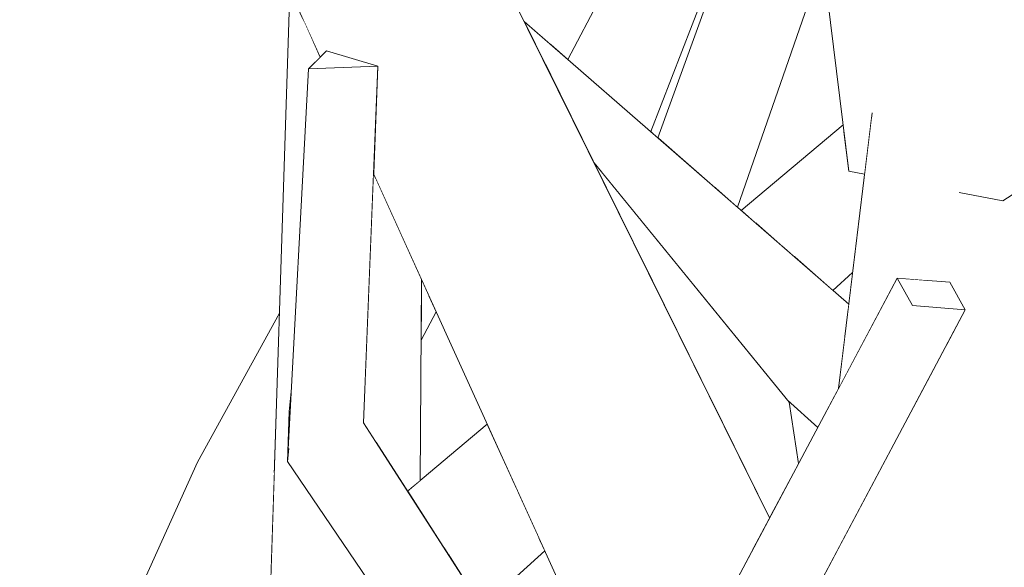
# Model space of a CAD drawing. Extents: x -289599 to -184549, y 66678 to 295474.
# Tile 364 of 656: x -262578 to -262511, y 71929 to 71966. Entities that reach past the tile are written whole.
import ezdxf

# ---------------------------------------------------------------- set-up
doc = ezdxf.new("R2010")
doc.units = 0
doc.header["$MEASUREMENT"] = 0
doc.linetypes.add('Wipeout_Contour', pattern=[1000, 0, -1000])
doc.layers.add('arch drzewa', color=8, linetype='Continuous')
doc.layers.add('arch drzewa_Nr_Pióra__4', color=8, linetype='Continuous', lineweight=9)

msp = doc.modelspace()

# ---------------------------------------------------------------- wipeouts: each hides what was drawn before it
at = {"color": 254, "linetype": 'Wipeout_Contour', "lineweight": 0, "ltscale": 958488.910172}
msp.add_wipeout([(-262583.932, 71971.274), (-262590.148, 71970.355), (-262577.061, 71909.138)], dxfattribs=at).dxf.layer = 'arch drzewa'
at = {"color": 254, "linetype": 'Wipeout_Contour', "lineweight": 0, "ltscale": 1277817.212031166}
msp.add_wipeout([(-262554.481, 71939.03), (-262559.622, 71936.414), (-262537.107, 71910.527), (-262536.729, 71911.456)], dxfattribs=at).dxf.layer = 'arch drzewa'
at = {"color": 254, "linetype": 'Wipeout_Contour', "lineweight": 0, "ltscale": 1277654.784601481}
msp.add_wipeout([(-262506.894, 71930.161), (-262516.145, 71930.266), (-262511.603, 71869.986), (-262510.078, 71871.787)], dxfattribs=at).dxf.layer = 'arch drzewa'

# ---------------------------------------------------------------- next in the draw order: wipeouts: each hides what was drawn before it
at = {"color": 254, "linetype": 'Wipeout_Contour', "lineweight": 0, "ltscale": 1916921.511554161}
msp.add_wipeout([(-262577.061, 71909.138), (-262590.148, 71970.355), (-262585.118, 71914.49), (-262578.268, 71910.269), (-262578.348, 71910.226), (-262580.936, 71907.956)], dxfattribs=at).dxf.layer = 'arch drzewa'
at = {"color": 254, "linetype": 'Wipeout_Contour', "lineweight": 0, "ltscale": 958410.525836}
msp.add_wipeout([(-262554.481, 71939.03), (-262553.526, 71963.129), (-262558.208, 71962.944)], dxfattribs=at).dxf.layer = 'arch drzewa'
at = {"color": 254, "linetype": 'Wipeout_Contour', "lineweight": 0, "ltscale": 1597235.022496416}
msp.add_wipeout([(-262537.107, 71910.527), (-262559.622, 71936.414), (-262539.533, 71906.83), (-262536.098, 71906.484), (-262537.841, 71908.465)], dxfattribs=at).dxf.layer = 'arch drzewa'
at = {"color": 254, "linetype": 'Wipeout_Contour', "lineweight": 0, "ltscale": 2555333.168795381}
msp.add_wipeout([(-262521.754, 71859.029), (-262520.89, 71859.026), (-262511.603, 71869.986), (-262516.145, 71930.266), (-262518.274, 71903.224), (-262514.95, 71898.746), (-262514.789, 71898.789), (-262518.712, 71897.666)], dxfattribs=at).dxf.layer = 'arch drzewa'

# ---------------------------------------------------------------- next in the draw order: wipeouts: each hides what was drawn before it
at = {"color": 254, "linetype": 'Wipeout_Contour', "lineweight": 0, "ltscale": 2235985.627750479}
msp.add_wipeout([(-262504.442, 71980.86), (-262512.105, 71981.06), (-262511.061, 71970.854), (-262509.165, 71955.395), (-262509.407, 71955.236), (-262509.458, 71955.202), (-262506.894, 71930.161)], dxfattribs=at).dxf.layer = 'arch drzewa'
at = {"color": 254, "linetype": 'Wipeout_Contour', "lineweight": 0, "ltscale": 958409.061298}
msp.add_wipeout([(-262558.208, 71962.944), (-262559.622, 71936.414), (-262554.481, 71939.03)], dxfattribs=at).dxf.layer = 'arch drzewa'
at = {"color": 254, "linetype": 'Wipeout_Contour', "lineweight": 0, "ltscale": 1597139.922880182}
msp.add_wipeout([(-262523.519, 71928.399), (-262523.178, 71915.005), (-262518.274, 71903.224), (-262516.145, 71930.266), (-262522.064, 71931.133)], dxfattribs=at).dxf.layer = 'arch drzewa'

# ---------------------------------------------------------------- next in the draw order: wipeouts: each hides what was drawn before it
at = {"color": 254, "linetype": 'Wipeout_Contour', "lineweight": 0, "ltscale": 958418.47047}
msp.add_wipeout([(-262553.526, 71963.129), (-262556.981, 71964.16), (-262558.208, 71962.944)], dxfattribs=at).dxf.layer = 'arch drzewa'
at = {"color": 254, "linetype": 'Wipeout_Contour', "lineweight": 0, "ltscale": 2874839.296098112}
msp.add_wipeout([(-262515.024, 71944.358), (-262516.145, 71930.266), (-262506.894, 71930.161), (-262509.458, 71955.202), (-262511.253, 71954.021), (-262514.1, 71954.568), (-262514.182, 71954.949), (-262514.712, 71948.288), (-262513.796, 71946.666)], dxfattribs=at).dxf.layer = 'arch drzewa'
at = {"color": 254, "linetype": 'Wipeout_Contour', "lineweight": 0, "ltscale": 958410.127449}
msp.add_wipeout([(-262559.622, 71936.414), (-262559.37, 71941.148), (-262559.513, 71939.764)], dxfattribs=at).dxf.layer = 'arch drzewa'

# ---------------------------------------------------------------- next in the draw order: wipeouts: each hides what was drawn before it
at = {"color": 254, "linetype": 'Wipeout_Contour', "lineweight": 0, "ltscale": 1597151.932457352}
msp.add_wipeout([(-262516.777, 71956.326), (-262516.591, 71948.66), (-262514.843, 71948.52), (-262514.712, 71948.288), (-262514.182, 71954.949)], dxfattribs=at).dxf.layer = 'arch drzewa'
at = {"color": 254, "linetype": 'Wipeout_Contour', "lineweight": 0, "ltscale": 958282.884994}
msp.add_wipeout([(-262515.024, 71944.358), (-262516.423, 71941.731), (-262516.145, 71930.266)], dxfattribs=at).dxf.layer = 'arch drzewa'

# ---------------------------------------------------------------- next in the draw order: wipeouts: each hides what was drawn before it
at = {"color": 254, "linetype": 'Wipeout_Contour', "lineweight": 0, "ltscale": 1597168.679090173}
msp.add_wipeout([(-262520.123, 71959.717), (-262522.371, 71941.348), (-262518.402, 71948.804), (-262516.591, 71948.66), (-262516.777, 71956.326)], dxfattribs=at).dxf.layer = 'arch drzewa'

# ---------------------------------------------------------------- next in the draw order: wipeouts: each hides what was drawn before it
at = {"color": 254, "linetype": 'Wipeout_Contour', "lineweight": 0, "ltscale": 1277720.611276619}
msp.add_wipeout([(-262518.402, 71948.804), (-262517.356, 71946.95), (-262513.796, 71946.666), (-262514.843, 71948.52)], dxfattribs=at).dxf.layer = 'arch drzewa'
at = {"color": 254, "linetype": 'Wipeout_Contour', "lineweight": 0, "ltscale": 958286.962486}
msp.add_wipeout([(-262516.423, 71941.731), (-262522.064, 71931.133), (-262516.145, 71930.266)], dxfattribs=at).dxf.layer = 'arch drzewa'

# ---------------------------------------------------------------- next in the draw order: wipeouts: each hides what was drawn before it
at = {"color": 254, "linetype": 'Wipeout_Contour', "lineweight": 0, "ltscale": 1597177.478900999}
msp.add_wipeout([(-262517.356, 71946.95), (-262537.841, 71908.465), (-262536.098, 71906.484), (-262535.416, 71906.049), (-262513.796, 71946.666)], dxfattribs=at).dxf.layer = 'arch drzewa'

# ---------------------------------------------------------------- next in the draw order: linework, layer by layer
at = {"layer": 'arch drzewa_Nr_Pióra__4', "linetype": 'Continuous'}
msp.add_line((-262514.843, 71948.52), (-262513.796, 71946.666), dxfattribs=at)

# ---------------------------------------------------------------- next in the draw order: wipeouts: each hides what was drawn before it
at = {"color": 254, "linetype": 'Wipeout_Contour', "lineweight": 0, "ltscale": 1916628.786186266}
msp.add_wipeout([(-262537.841, 71908.465), (-262517.356, 71946.95), (-262518.402, 71948.804), (-262537.579, 71912.777), (-262536.729, 71911.456), (-262537.107, 71910.527)], dxfattribs=at).dxf.layer = 'arch drzewa'

# ---------------------------------------------------------------- next in the draw order: linework, layer by layer
at = {"layer": 'arch drzewa_Nr_Pióra__4', "linetype": 'Continuous'}
for p, q in [((-262518.402, 71948.804), (-262514.843, 71948.52)), ((-262517.356, 71946.95), (-262518.402, 71948.804)), ((-262513.796, 71946.666), (-262517.356, 71946.95))]:
    msp.add_line(p, q, dxfattribs=at)

# ---------------------------------------------------------------- next in the draw order: wipeouts: each hides what was drawn before it
at = {"color": 254, "linetype": 'Wipeout_Contour', "lineweight": 0, "ltscale": 1277791.473262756}
msp.add_wipeout([(-262543.622, 71966.149), (-262542.232, 71963.339), (-262521.723, 71946.643), (-262521.674, 71947.047)], dxfattribs=at).dxf.layer = 'arch drzewa'

# ---------------------------------------------------------------- next in the draw order: wipeouts: each hides what was drawn before it
at = {"color": 254, "linetype": 'Wipeout_Contour', "lineweight": 0, "ltscale": 1277788.715063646}
msp.add_wipeout([(-262542.232, 71963.339), (-262541.884, 71962.634), (-262521.85, 71945.609), (-262521.723, 71946.643)], dxfattribs=at).dxf.layer = 'arch drzewa'

# ---------------------------------------------------------------- next in the draw order: wipeouts: each hides what was drawn before it
at = {"color": 254, "linetype": 'Wipeout_Contour', "lineweight": 0, "ltscale": 1597237.2829021}
msp.add_wipeout([(-262541.884, 71962.634), (-262538.894, 71956.589), (-262538.515, 71956.124), (-262521.943, 71944.849), (-262521.85, 71945.609)], dxfattribs=at).dxf.layer = 'arch drzewa'

# ---------------------------------------------------------------- next in the draw order: wipeouts: each hides what was drawn before it
at = {"color": 254, "linetype": 'Wipeout_Contour', "lineweight": 0, "ltscale": 1597197.689688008}
msp.add_wipeout([(-262538.515, 71956.124), (-262525.825, 71940.561), (-262523.773, 71938.714), (-262522.371, 71941.348), (-262521.943, 71944.849)], dxfattribs=at).dxf.layer = 'arch drzewa'

# ---------------------------------------------------------------- next in the draw order: wipeouts: each hides what was drawn before it
at = {"color": 254, "linetype": 'Wipeout_Contour', "lineweight": 0, "ltscale": 1277753.987276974}
msp.add_wipeout([(-262530.939, 71940.503), (-262527.029, 71932.597), (-262525.075, 71936.269), (-262525.703, 71940.412)], dxfattribs=at).dxf.layer = 'arch drzewa'

# ---------------------------------------------------------------- next in the draw order: wipeouts: each hides what was drawn before it
at = {"color": 254, "linetype": 'Wipeout_Contour', "lineweight": 0, "ltscale": 958341.608946}
msp.add_wipeout([(-262538.894, 71956.589), (-262535.723, 71950.177), (-262525.703, 71940.412)], dxfattribs=at).dxf.layer = 'arch drzewa'

# ---------------------------------------------------------------- next in the draw order: wipeouts: each hides what was drawn before it
at = {"color": 254, "linetype": 'Wipeout_Contour', "lineweight": 0, "ltscale": 958329.985523}
msp.add_wipeout([(-262525.703, 71940.412), (-262535.723, 71950.177), (-262530.939, 71940.503)], dxfattribs=at).dxf.layer = 'arch drzewa'

# ---------------------------------------------------------------- next in the draw order: linework, layer by layer
at = {"layer": 'arch drzewa_Nr_Pióra__4', "linetype": 'Continuous'}
for p, q in [((-262523.773, 71938.714), (-262525.825, 71940.561)), ((-262525.075, 71936.269), (-262525.703, 71940.412))]:
    msp.add_line(p, q, dxfattribs=at)

# ---------------------------------------------------------------- next in the draw order: wipeouts: each hides what was drawn before it
at = {"color": 254, "linetype": 'Wipeout_Contour', "lineweight": 0, "ltscale": 2236271.177123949}
msp.add_wipeout([(-262564.534, 71994.472), (-262570.566, 71992.668), (-262553.549, 71963.136), (-262553.526, 71963.129), (-262553.527, 71963.098), (-262531.314, 71924.548), (-262530.324, 71926.408)], dxfattribs=at).dxf.layer = 'arch drzewa'

# ---------------------------------------------------------------- next in the draw order: wipeouts: each hides what was drawn before it
at = {"color": 254, "linetype": 'Wipeout_Contour', "lineweight": 0, "ltscale": 1277912.635588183}
msp.add_wipeout([(-262553.549, 71963.136), (-262570.566, 71992.668), (-262557.406, 71963.738), (-262556.981, 71964.16)], dxfattribs=at).dxf.layer = 'arch drzewa'

# ---------------------------------------------------------------- next in the draw order: wipeouts: each hides what was drawn before it
at = {"color": 254, "linetype": 'Wipeout_Contour', "lineweight": 0, "ltscale": 1277819.235395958}
msp.add_wipeout([(-262553.527, 71963.098), (-262553.815, 71955.843), (-262535.77, 71916.176), (-262531.314, 71924.548)], dxfattribs=at).dxf.layer = 'arch drzewa'

# ---------------------------------------------------------------- next in the draw order: wipeouts: each hides what was drawn before it
at = {"color": 254, "linetype": 'Wipeout_Contour', "lineweight": 0, "ltscale": 1277846.563045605}
msp.add_wipeout([(-262564.534, 71994.472), (-262528.186, 71930.424), (-262527.029, 71932.597), (-262558.451, 71996.135)], dxfattribs=at).dxf.layer = 'arch drzewa'

# ---------------------------------------------------------------- next in the draw order: wipeouts: each hides what was drawn before it
at = {"color": 254, "linetype": 'Wipeout_Contour', "lineweight": 0, "ltscale": 2555493.630547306}
msp.add_wipeout([(-262527.157, 72044.212), (-262511.253, 71954.021), (-262509.165, 71955.395), (-262512.197, 71980.125), (-262512.235, 71981.083), (-262512.223, 71982.064), (-262512.223, 71982.799), (-262512.103, 71985.132)], dxfattribs=at).dxf.layer = 'arch drzewa'
at = {"color": 254, "linetype": 'Wipeout_Contour', "lineweight": 0, "ltscale": 958365.191537}
msp.add_wipeout([(-262564.534, 71994.472), (-262530.324, 71926.408), (-262528.186, 71930.424)], dxfattribs=at).dxf.layer = 'arch drzewa'

# ---------------------------------------------------------------- next in the draw order: linework, layer by layer
at = {"layer": 'arch drzewa_Nr_Pióra__4', "linetype": 'Continuous'}
msp.add_line((-262535.488, 71905.913), (-262513.796, 71946.666), dxfattribs=at)

# ---------------------------------------------------------------- next in the draw order: wipeouts: each hides what was drawn before it
at = {"color": 254, "linetype": 'Wipeout_Contour', "lineweight": 0, "ltscale": 958362.518638}
msp.add_wipeout([(-262511.253, 71954.021), (-262527.157, 72044.212), (-262532.76, 72046.012)], dxfattribs=at).dxf.layer = 'arch drzewa'
at = {"color": 254, "linetype": 'Wipeout_Contour', "lineweight": 0, "ltscale": 958424.481414}
msp.add_wipeout([(-262558.55, 71966.252), (-262558.151, 71963), (-262557.406, 71963.738)], dxfattribs=at).dxf.layer = 'arch drzewa'
at = {"color": 254, "linetype": 'Wipeout_Contour', "lineweight": 0, "ltscale": 1597255.339643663}
msp.add_wipeout([(-262545.287, 71927.602), (-262545.903, 71925.706), (-262542.705, 71920.739), (-262540.238, 71925.999), (-262542.226, 71930.368)], dxfattribs=at).dxf.layer = 'arch drzewa'

# ---------------------------------------------------------------- next in the draw order: wipeouts: each hides what was drawn before it
at = {"color": 254, "linetype": 'Wipeout_Contour', "lineweight": 0, "ltscale": 2555502.276821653}
msp.add_wipeout([(-262532.76, 72046.012), (-262521.674, 71956.024), (-262520.6, 71955.818), (-262520.123, 71959.717), (-262516.777, 71956.326), (-262514.182, 71954.949), (-262514.1, 71954.568), (-262511.253, 71954.021)], dxfattribs=at).dxf.layer = 'arch drzewa'
at = {"color": 254, "linetype": 'Wipeout_Contour', "lineweight": 0, "ltscale": 1277811.691748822}
msp.add_wipeout([(-262546.66, 71926.882), (-262546.448, 71926.553), (-262542.226, 71930.368), (-262542.646, 71931.291)], dxfattribs=at).dxf.layer = 'arch drzewa'

# ---------------------------------------------------------------- next in the draw order: linework, layer by layer
at = {"layer": 'arch drzewa_Nr_Pióra__4', "linetype": 'Continuous'}
for p, q in [((-262509.106, 71955.434), (-262511.253, 71954.021)), ((-262511.253, 71954.021), (-262514.211, 71954.589))]:
    msp.add_line(p, q, dxfattribs=at)

# ---------------------------------------------------------------- next in the draw order: wipeouts: each hides what was drawn before it
at = {"color": 254, "linetype": 'Wipeout_Contour', "lineweight": 0, "ltscale": 958349.559099}
msp.add_wipeout([(-262525.702, 71982.828), (-262535.068, 71958.704), (-262534.582, 71958.281)], dxfattribs=at).dxf.layer = 'arch drzewa'
at = {"color": 254, "linetype": 'Wipeout_Contour', "lineweight": 0, "ltscale": 1277817.767622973}
msp.add_wipeout([(-262544.064, 71934.408), (-262548.74, 71930.114), (-262546.66, 71926.882), (-262542.646, 71931.291)], dxfattribs=at).dxf.layer = 'arch drzewa'

# ---------------------------------------------------------------- next in the draw order: wipeouts: each hides what was drawn before it
at = {"color": 254, "linetype": 'Wipeout_Contour', "lineweight": 0, "ltscale": 1277779.884026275}
msp.add_wipeout([(-262524.726, 71980.796), (-262530.702, 71954.904), (-262529.194, 71953.592), (-262523.423, 71970.217)], dxfattribs=at).dxf.layer = 'arch drzewa'
at = {"color": 254, "linetype": 'Wipeout_Contour', "lineweight": 0, "ltscale": 1277823.605855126}
msp.add_wipeout([(-262549.033, 71930.569), (-262548.74, 71930.114), (-262544.064, 71934.408), (-262544.479, 71935.321)], dxfattribs=at).dxf.layer = 'arch drzewa'

# ---------------------------------------------------------------- next in the draw order: wipeouts: each hides what was drawn before it
at = {"color": 254, "linetype": 'Wipeout_Contour', "lineweight": 0, "ltscale": 1277791.856113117}
msp.add_wipeout([(-262534.582, 71958.281), (-262530.702, 71954.904), (-262524.726, 71980.796), (-262525.161, 71984.325)], dxfattribs=at).dxf.layer = 'arch drzewa'
at = {"color": 254, "linetype": 'Wipeout_Contour', "lineweight": 0, "ltscale": 1277830.624820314}
msp.add_wipeout([(-262546.119, 71938.927), (-262551.5, 71934.4), (-262549.033, 71930.569), (-262544.479, 71935.321)], dxfattribs=at).dxf.layer = 'arch drzewa'

# ---------------------------------------------------------------- next in the draw order: linework, layer by layer
at = {"layer": 'arch drzewa_Nr_Pióra__4', "linetype": 'Continuous'}
msp.add_line((-262546.448, 71926.553), (-262542.226, 71930.368), dxfattribs=at)

# ---------------------------------------------------------------- next in the draw order: wipeouts: each hides what was drawn before it
at = {"color": 254, "linetype": 'Wipeout_Contour', "lineweight": 0, "ltscale": 2555647.753697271}
msp.add_wipeout([(-262533.344, 71982.011), (-262541.688, 71964.466), (-262540.658, 71963.569), (-262532.915, 71978.361), (-262533.034, 71979.375), (-262533.227, 71979.381), (-262533.565, 71980.069), (-262533.218, 71980.939)], dxfattribs=at).dxf.layer = 'arch drzewa'
at = {"color": 254, "linetype": 'Wipeout_Contour', "lineweight": 0, "ltscale": 1277748.789800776}
msp.add_wipeout([(-262525.372, 71950.265), (-262522.74, 71947.974), (-262521.414, 71949.172), (-262520.644, 71955.459)], dxfattribs=at).dxf.layer = 'arch drzewa'
at = {"color": 254, "linetype": 'Wipeout_Contour', "lineweight": 0, "ltscale": 1277852.446663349}
msp.add_wipeout([(-262550.554, 71948.675), (-262552.509, 71952.973), (-262551.348, 71934.528), (-262550.642, 71935.121)], dxfattribs=at).dxf.layer = 'arch drzewa'

# ---------------------------------------------------------------- next in the draw order: linework, layer by layer
at = {"layer": 'arch drzewa_Nr_Pióra__4', "linetype": 'Continuous'}
for p, q in [((-262537.579, 71912.777), (-262518.402, 71948.804)), ((-262522.74, 71947.974), (-262521.414, 71949.172))]:
    msp.add_line(p, q, dxfattribs=at)

# ---------------------------------------------------------------- next in the draw order: wipeouts: each hides what was drawn before it
at = {"color": 254, "linetype": 'Wipeout_Contour', "lineweight": 0, "ltscale": 958373.157204}
msp.add_wipeout([(-262541.832, 71964.591), (-262541.688, 71964.466), (-262533.344, 71982.011)], dxfattribs=at).dxf.layer = 'arch drzewa'
at = {"color": 254, "linetype": 'Wipeout_Contour', "lineweight": 0, "ltscale": 1597321.20116346}
msp.add_wipeout([(-262552.509, 71952.973), (-262553.687, 71955.564), (-262553.604, 71937.668), (-262551.5, 71934.4), (-262551.348, 71934.528)], dxfattribs=at).dxf.layer = 'arch drzewa'
at = {"color": 254, "linetype": 'Wipeout_Contour', "lineweight": 0, "ltscale": 1597190.761032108}
msp.add_wipeout([(-262520.726, 71955.842), (-262526.104, 71950.903), (-262525.372, 71950.265), (-262520.644, 71955.459), (-262520.6, 71955.818)], dxfattribs=at).dxf.layer = 'arch drzewa'
at = {"color": 254, "linetype": 'Wipeout_Contour', "lineweight": 0, "ltscale": 1277850.618094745}
msp.add_wipeout([(-262550.573, 71945.784), (-262550.58, 71944.614), (-262549.578, 71946.529), (-262549.891, 71947.218)], dxfattribs=at).dxf.layer = 'arch drzewa'

# ---------------------------------------------------------------- next in the draw order: linework, layer by layer
at = {"layer": 'arch drzewa_Nr_Pióra__4', "linetype": 'Continuous'}
msp.add_line((-262551.5, 71934.4), (-262546.119, 71938.927), dxfattribs=at)

# ---------------------------------------------------------------- next in the draw order: wipeouts: each hides what was drawn before it
at = {"color": 254, "linetype": 'Wipeout_Contour', "lineweight": 0, "ltscale": 2555676.333218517}
msp.add_wipeout([(-262540.694, 71981.782), (-262544.979, 71968.892), (-262543.622, 71966.149), (-262541.832, 71964.591), (-262533.344, 71982.011), (-262535.298, 71981.95), (-262535.808, 71981.416), (-262537.36, 71981.886)], dxfattribs=at).dxf.layer = 'arch drzewa'
at = {"color": 254, "linetype": 'Wipeout_Contour', "lineweight": 0, "ltscale": 1597196.805870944}
msp.add_wipeout([(-262527.98, 71952.535), (-262526.104, 71950.903), (-262520.726, 71955.842), (-262521.674, 71956.024), (-262522.012, 71958.763)], dxfattribs=at).dxf.layer = 'arch drzewa'
at = {"color": 254, "linetype": 'Wipeout_Contour', "lineweight": 0, "ltscale": 1277867.004842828}
msp.add_wipeout([(-262553.815, 71955.843), (-262554.481, 71939.03), (-262553.604, 71937.668), (-262553.687, 71955.564)], dxfattribs=at).dxf.layer = 'arch drzewa'
at = {"color": 254, "linetype": 'Wipeout_Contour', "lineweight": 0, "ltscale": 1277851.925410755}
msp.add_wipeout([(-262550.567, 71946.666), (-262550.573, 71945.784), (-262549.891, 71947.218), (-262550.087, 71947.65)], dxfattribs=at).dxf.layer = 'arch drzewa'

# ---------------------------------------------------------------- next in the draw order: linework, layer by layer
at = {"layer": 'arch drzewa_Nr_Pióra__4', "linetype": 'Continuous'}
for p, q in [((-262540.658, 71963.569), (-262532.915, 71978.361)), ((-262520.6, 71955.818), (-262521.674, 71956.024))]:
    msp.add_line(p, q, dxfattribs=at)

# ---------------------------------------------------------------- next in the draw order: wipeouts: each hides what was drawn before it
at = {"color": 254, "linetype": 'Wipeout_Contour', "lineweight": 0, "ltscale": 4153105.226597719}
msp.add_wipeout([(-262559.492, 71967.493), (-262560.847, 71925.132), (-262556.06, 71925.325), (-262555.962, 71925.531), (-262553.821, 71927.667), (-262553.851, 71927.916), (-262559.622, 71936.414), (-262559.513, 71939.764), (-262559.37, 71941.148), (-262558.208, 71962.944), (-262558.151, 71963), (-262558.55, 71966.252), (-262558.563, 71966.281)], dxfattribs=at).dxf.layer = 'arch drzewa'
at = {"color": 254, "linetype": 'Wipeout_Contour', "lineweight": 0, "ltscale": 1277764.39083603}
msp.add_wipeout([(-262522.062, 71959.168), (-262528.946, 71953.376), (-262527.98, 71952.535), (-262522.012, 71958.763)], dxfattribs=at).dxf.layer = 'arch drzewa'
at = {"color": 254, "linetype": 'Wipeout_Contour', "lineweight": 0, "ltscale": 958389.622425}
msp.add_wipeout([(-262550.554, 71948.675), (-262550.567, 71946.666), (-262550.087, 71947.65)], dxfattribs=at).dxf.layer = 'arch drzewa'

# ---------------------------------------------------------------- next in the draw order: linework, layer by layer
at = {"layer": 'arch drzewa_Nr_Pióra__4', "linetype": 'Continuous'}
for p, q in [((-262521.674, 71956.024), (-262532.76, 72046.012)), ((-262527.029, 71932.597), (-262558.451, 71996.135)), ((-262557.406, 71963.738), (-262570.566, 71992.668)), ((-262534.582, 71958.281), (-262525.161, 71984.325)), ((-262535.068, 71958.704), (-262525.702, 71982.828)), ((-262529.194, 71953.592), (-262523.423, 71970.217)), ((-262521.674, 71947.047), (-262543.622, 71966.149)), ((-262558.208, 71962.944), (-262556.981, 71964.16)), ((-262556.981, 71964.16), (-262553.526, 71963.129)), ((-262559.622, 71936.414), (-262558.208, 71962.944)), ((-262553.526, 71963.129), (-262558.208, 71962.944)), ((-262554.481, 71939.03), (-262553.526, 71963.129)), ((-262522.371, 71941.348), (-262520.092, 71959.971)), ((-262528.946, 71953.376), (-262522.062, 71959.168)), ((-262525.703, 71940.412), (-262538.894, 71956.589)), ((-262535.77, 71916.176), (-262553.815, 71955.843)), ((-262550.642, 71935.121), (-262550.554, 71948.675)), ((-262550.58, 71944.614), (-262549.578, 71946.529)), ((-262559.513, 71939.764), (-262559.37, 71941.148)), ((-262559.622, 71936.414), (-262559.513, 71939.764)), ((-262536.699, 71911.409), (-262554.481, 71939.03)), ((-262559.622, 71936.414), (-262559.54, 71937.277)), ((-262539.533, 71906.83), (-262559.622, 71936.414))]:
    msp.add_line(p, q, dxfattribs=at)

# ---------------------------------------------------------------- next in the draw order: wipeouts: each hides what was drawn before it
at = {"color": 254, "linetype": 'Wipeout_Contour', "lineweight": 0, "ltscale": 1277888.114695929}
msp.add_wipeout([(-262565.719, 71936.364), (-262570.064, 71913.969), (-262560.828, 71925.728), (-262560.511, 71935.639)], dxfattribs=at).dxf.layer = 'arch drzewa'

# ---------------------------------------------------------------- next in the draw order: wipeouts: each hides what was drawn before it
at = {"color": 254, "linetype": 'Wipeout_Contour', "lineweight": 0, "ltscale": 1597386.509653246}
msp.add_wipeout([(-262565.719, 71936.364), (-262577.245, 71910.805), (-262577.061, 71909.138), (-262576.621, 71905.621), (-262570.064, 71913.969)], dxfattribs=at).dxf.layer = 'arch drzewa'

# ---------------------------------------------------------------- next in the draw order: wipeouts: each hides what was drawn before it
at = {"color": 254, "linetype": 'Wipeout_Contour', "lineweight": 0, "ltscale": 958418.37909}
msp.add_wipeout([(-262565.719, 71936.364), (-262560.511, 71935.639), (-262560.165, 71946.443)], dxfattribs=at).dxf.layer = 'arch drzewa'

# ---------------------------------------------------------------- next in the draw order: linework, layer by layer
at = {"layer": 'arch drzewa_Nr_Pióra__4', "linetype": 'Continuous'}
for p, q in [((-262560.847, 71925.132), (-262559.492, 71967.493)), ((-262565.719, 71936.364), (-262560.165, 71946.443)), ((-262577.245, 71910.805), (-262565.719, 71936.364))]:
    msp.add_line(p, q, dxfattribs=at)

doc.saveas('drawing.dxf')
